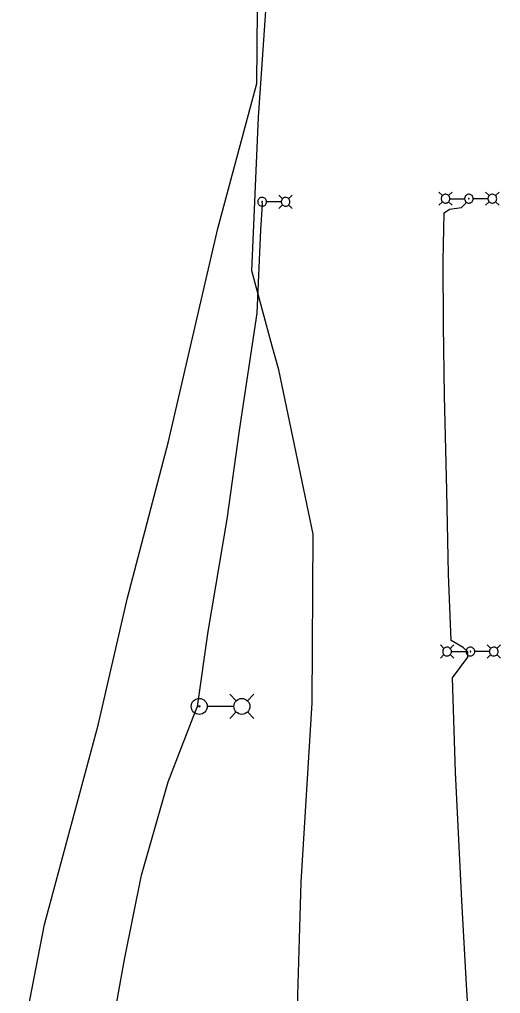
# Model space of a CAD drawing. Extents: x 596028 to 606371, y 330010 to 403088.
# Drawn here: x 603987.6 to 604226, y 339771.5 to 340254.8 of the extents above; entities that cross this region are included whole.
import ezdxf

# ---------------------------------------------------------------- set-up
doc = ezdxf.new("R2010")
doc.units = 0
for name, color, linetype in [('E_FTMS_Conduit', 7, 'Continuous'), ('E_LTG', 7, 'Continuous'), ('E_LTG_CID', 7, 'Continuous'), ('E_UTL_FO_UG_QWEST', 7, 'Continuous')]:
    doc.layers.add(name, color=color, linetype=linetype)

msp = doc.modelspace()

# ---------------------------------------------------------------- linework, layer by layer
at = {"layer": 'E_FTMS_Conduit'}
msp.add_lwpolyline([(604098.31, 339416.29), (604095.73, 339473.87), (604096.13, 339506.83), (604104.04, 339543.37), (604119.35, 339577.03), (604126.22, 339598.14), (604126.48, 339600.55), (604126.44, 339602.81), (604123.62, 339662.96), (604124.68, 339742.37), (604127.27, 339826.68), (604132.63, 339915.65), (604133.13, 339999.41), (604116.1, 340081), (604112.81, 340092.61), (604102.77, 340130.04), (604106.09, 340206.24), (604111.31, 340283.06)], dxfattribs=at)
at = {"layer": 'E_LTG'}
for points in [[(604117.96, 340165.86), (604116.18, 340167.64)], [(604121, 340165.86), (604122.78, 340167.64)], [(604197.23, 340167.4), (604195.45, 340169.17)], [(604200.93, 340165.87), (604200.89, 340166.29), (604200.78, 340166.68), (604200.59, 340167.05), (604200.33, 340167.38), (604200.02, 340167.65), (604199.66, 340167.85), (604199.27, 340167.99), (604198.86, 340168.05), (604198.45, 340168.03), (604198.04, 340167.93), (604197.67, 340167.76), (604197.33, 340167.52), (604197.05, 340167.22), (604196.82, 340166.87), (604196.67, 340166.49), (604196.59, 340166.08), (604196.59, 340165.67), (604196.67, 340165.26), (604196.82, 340164.88), (604197.05, 340164.53), (604197.33, 340164.23), (604197.67, 340163.99), (604198.04, 340163.82), (604198.45, 340163.72), (604198.86, 340163.7), (604199.27, 340163.76), (604199.66, 340163.89), (604200.02, 340164.1), (604200.33, 340164.37), (604200.59, 340164.7), (604200.78, 340165.07), (604200.89, 340165.46), (604200.93, 340165.87)], [(604200.28, 340167.4), (604202.06, 340169.17)], [(604212.5, 340165.87), (604212.46, 340166.29), (604212.34, 340166.68), (604212.15, 340167.05), (604211.9, 340167.37), (604211.58, 340167.65), (604211.23, 340167.85), (604210.83, 340167.99), (604210.42, 340168.05), (604210.01, 340168.03), (604209.61, 340167.93), (604209.23, 340167.76), (604208.9, 340167.52), (604208.61, 340167.22), (604208.39, 340166.87), (604208.23, 340166.49), (604208.16, 340166.08), (604208.16, 340165.67), (604208.23, 340165.26), (604208.39, 340164.88), (604208.61, 340164.53), (604208.9, 340164.23), (604209.23, 340163.99), (604209.61, 340163.82), (604210.01, 340163.72), (604210.42, 340163.7), (604210.83, 340163.76), (604211.23, 340163.89), (604211.58, 340164.1), (604211.9, 340164.37), (604212.15, 340164.7), (604212.34, 340165.06), (604212.46, 340165.46), (604212.5, 340165.87)], [(604220.4, 340167.4), (604218.62, 340169.17)], [(604224.1, 340165.87), (604224.06, 340166.29), (604223.94, 340166.68), (604223.75, 340167.05), (604223.5, 340167.37), (604223.19, 340167.65), (604222.83, 340167.85), (604222.44, 340167.99), (604222.03, 340168.05), (604221.61, 340168.03), (604221.21, 340167.93), (604220.84, 340167.76), (604220.5, 340167.52), (604220.21, 340167.22), (604219.99, 340166.87), (604219.84, 340166.49), (604219.76, 340166.08), (604219.76, 340165.67), (604219.84, 340165.26), (604219.99, 340164.88), (604220.21, 340164.53), (604220.5, 340164.23), (604220.84, 340163.99), (604221.21, 340163.82), (604221.61, 340163.72), (604222.03, 340163.7), (604222.44, 340163.76), (604222.83, 340163.89), (604223.19, 340164.1), (604223.5, 340164.37), (604223.75, 340164.7), (604223.94, 340165.06), (604224.06, 340165.46), (604224.1, 340165.87)], [(604223.45, 340167.4), (604225.23, 340169.17)], [(604110.05, 340164.34), (604110.01, 340164.75), (604109.89, 340165.14), (604109.7, 340165.51), (604109.45, 340165.84), (604109.14, 340166.11), (604108.78, 340166.31), (604108.39, 340166.45), (604107.98, 340166.51), (604107.57, 340166.49), (604107.16, 340166.39), (604106.79, 340166.22), (604106.45, 340165.98), (604106.16, 340165.68), (604105.94, 340165.33), (604105.79, 340164.95), (604105.71, 340164.54), (604105.71, 340164.13), (604105.79, 340163.72), (604105.94, 340163.34), (604106.16, 340162.99), (604106.45, 340162.69), (604106.79, 340162.45), (604107.16, 340162.28), (604107.57, 340162.18), (604107.98, 340162.16), (604108.39, 340162.22), (604108.78, 340162.36), (604109.14, 340162.56), (604109.45, 340162.83), (604109.7, 340163.16), (604109.89, 340163.53), (604110.01, 340163.92), (604110.05, 340164.34)], [(604108.04, 340164.34), (604108.04, 340164.37), (604108.03, 340164.4), (604108.01, 340164.43), (604108, 340164.45), (604107.97, 340164.47), (604107.94, 340164.49), (604107.91, 340164.5), (604107.88, 340164.5), (604107.85, 340164.5), (604107.82, 340164.49), (604107.79, 340164.48), (604107.77, 340164.46), (604107.74, 340164.44), (604107.73, 340164.41), (604107.72, 340164.38), (604107.71, 340164.35), (604107.71, 340164.32), (604107.72, 340164.29), (604107.73, 340164.26), (604107.74, 340164.23), (604107.77, 340164.21), (604107.79, 340164.19), (604107.82, 340164.18), (604107.85, 340164.17), (604107.88, 340164.17), (604107.91, 340164.17), (604107.94, 340164.18), (604107.97, 340164.2), (604108, 340164.22), (604108.01, 340164.25), (604108.03, 340164.27), (604108.04, 340164.3), (604108.04, 340164.34)], [(604117.27, 340164.34), (604110.09, 340164.34)], [(604117.96, 340162.81), (604116.18, 340161.04)], [(604121.65, 340164.34), (604121.61, 340164.75), (604121.5, 340165.14), (604121.31, 340165.51), (604121.05, 340165.84), (604120.74, 340166.11), (604120.38, 340166.31), (604119.99, 340166.45), (604119.58, 340166.51), (604119.17, 340166.49), (604118.77, 340166.39), (604118.39, 340166.22), (604118.05, 340165.98), (604117.77, 340165.68), (604117.54, 340165.33), (604117.39, 340164.95), (604117.31, 340164.54), (604117.31, 340164.13), (604117.39, 340163.72), (604117.54, 340163.34), (604117.77, 340162.99), (604118.05, 340162.69), (604118.39, 340162.45), (604118.77, 340162.28), (604119.17, 340162.18), (604119.58, 340162.16), (604119.99, 340162.22), (604120.38, 340162.36), (604120.74, 340162.56), (604121.05, 340162.83), (604121.31, 340163.16), (604121.5, 340163.53), (604121.61, 340163.92), (604121.65, 340164.34)], [(604121, 340162.81), (604122.78, 340161.04)], [(604197.23, 340164.35), (604195.45, 340162.57)], [(604200.28, 340164.35), (604202.06, 340162.57)], [(604200.97, 340165.87), (604208.15, 340165.87)], [(604210.49, 340165.87), (604210.48, 340165.91), (604210.48, 340165.94), (604210.46, 340165.96), (604210.44, 340165.99), (604210.42, 340166.01), (604210.39, 340166.02), (604210.36, 340166.04), (604210.33, 340166.04), (604210.3, 340166.04), (604210.27, 340166.03), (604210.24, 340166.02), (604210.21, 340166), (604210.19, 340165.98), (604210.17, 340165.95), (604210.16, 340165.92), (604210.16, 340165.89), (604210.16, 340165.86), (604210.16, 340165.83), (604210.17, 340165.8), (604210.19, 340165.77), (604210.21, 340165.75), (604210.24, 340165.73), (604210.27, 340165.72), (604210.3, 340165.71), (604210.33, 340165.71), (604210.36, 340165.71), (604210.39, 340165.72), (604210.42, 340165.74), (604210.44, 340165.76), (604210.46, 340165.78), (604210.48, 340165.81), (604210.48, 340165.84), (604210.49, 340165.87)], [(604219.71, 340165.87), (604212.53, 340165.87)], [(604220.4, 340164.35), (604218.62, 340162.57)], [(604223.45, 340164.35), (604225.23, 340162.57)], [(604197.97, 339942.67), (604196.2, 339944.45)], [(604201.68, 339941.15), (604201.64, 339941.56), (604201.52, 339941.96), (604201.33, 339942.32), (604201.07, 339942.65), (604200.76, 339942.92), (604200.4, 339943.13), (604200.01, 339943.26), (604199.6, 339943.32), (604199.19, 339943.3), (604198.79, 339943.2), (604198.41, 339943.03), (604198.08, 339942.79), (604197.79, 339942.49), (604197.57, 339942.14), (604197.41, 339941.76), (604197.33, 339941.35), (604197.33, 339940.94), (604197.41, 339940.53), (604197.57, 339940.15), (604197.79, 339939.8), (604198.08, 339939.5), (604198.41, 339939.26), (604198.79, 339939.09), (604199.19, 339938.99), (604199.6, 339938.97), (604200.01, 339939.03), (604200.4, 339939.17), (604200.76, 339939.37), (604201.07, 339939.65), (604201.33, 339939.97), (604201.52, 339940.34), (604201.64, 339940.74), (604201.68, 339941.15)], [(604201.02, 339942.67), (604202.8, 339944.45)], [(604201.71, 339941.15), (604208.89, 339941.15)], [(604213.24, 339941.15), (604213.2, 339941.56), (604213.09, 339941.96), (604212.9, 339942.32), (604212.64, 339942.65), (604212.33, 339942.92), (604211.97, 339943.13), (604211.58, 339943.26), (604211.17, 339943.32), (604210.76, 339943.3), (604210.35, 339943.2), (604209.98, 339943.03), (604209.64, 339942.79), (604209.36, 339942.49), (604209.13, 339942.14), (604208.98, 339941.76), (604208.9, 339941.35), (604208.9, 339940.94), (604208.98, 339940.53), (604209.13, 339940.15), (604209.36, 339939.8), (604209.64, 339939.5), (604209.98, 339939.26), (604210.35, 339939.09), (604210.76, 339938.99), (604211.17, 339938.97), (604211.58, 339939.03), (604211.97, 339939.17), (604212.33, 339939.37), (604212.64, 339939.65), (604212.9, 339939.97), (604213.09, 339940.34), (604213.2, 339940.73), (604213.24, 339941.15)], [(604211.23, 339941.15), (604211.23, 339941.18), (604211.22, 339941.21), (604211.21, 339941.24), (604211.19, 339941.26), (604211.16, 339941.28), (604211.13, 339941.3), (604211.1, 339941.31), (604211.07, 339941.31), (604211.04, 339941.31), (604211.01, 339941.3), (604210.98, 339941.29), (604210.96, 339941.27), (604210.93, 339941.25), (604210.92, 339941.22), (604210.91, 339941.19), (604210.9, 339941.16), (604210.9, 339941.13), (604210.91, 339941.1), (604210.92, 339941.07), (604210.93, 339941.04), (604210.96, 339941.02), (604210.98, 339941), (604211.01, 339940.99), (604211.04, 339940.98), (604211.07, 339940.98), (604211.1, 339940.98), (604211.13, 339941), (604211.16, 339941.01), (604211.19, 339941.03), (604211.21, 339941.06), (604211.22, 339941.08), (604211.23, 339941.12), (604211.23, 339941.15)], [(604220.46, 339941.15), (604213.28, 339941.15)], [(604221.15, 339942.67), (604219.37, 339944.45)], [(604224.84, 339941.15), (604224.8, 339941.56), (604224.69, 339941.96), (604224.5, 339942.32), (604224.24, 339942.65), (604223.93, 339942.92), (604223.57, 339943.13), (604223.18, 339943.26), (604222.77, 339943.32), (604222.36, 339943.3), (604221.96, 339943.2), (604221.58, 339943.03), (604221.24, 339942.79), (604220.96, 339942.49), (604220.73, 339942.14), (604220.58, 339941.76), (604220.5, 339941.35), (604220.5, 339940.94), (604220.58, 339940.53), (604220.73, 339940.15), (604220.96, 339939.8), (604221.24, 339939.5), (604221.58, 339939.26), (604221.96, 339939.09), (604222.36, 339938.99), (604222.77, 339938.97), (604223.18, 339939.03), (604223.57, 339939.17), (604223.93, 339939.37), (604224.24, 339939.65), (604224.5, 339939.97), (604224.69, 339940.34), (604224.8, 339940.73), (604224.84, 339941.15)], [(604224.19, 339942.67), (604225.97, 339944.45)], [(604197.97, 339939.62), (604196.2, 339937.85)], [(604201.02, 339939.62), (604202.8, 339937.85)], [(604221.15, 339939.62), (604219.37, 339937.85)], [(604224.19, 339939.62), (604225.97, 339937.85)], [(604095.05, 339916.75), (604091.81, 339919.97)], [(604100.59, 339916.75), (604103.82, 339919.97)], [(604093.79, 339913.97), (604080.74, 339913.97)], [(604095.05, 339911.21), (604091.81, 339907.97)], [(604100.59, 339911.21), (604103.82, 339907.97)]]:
    msp.add_lwpolyline(points, dxfattribs=at)
for centre, radius in [((604076.72, 339913.97), 3.96), ((604097.81, 339913.97), 3.96), ((604076.72, 339913.97), 0.303)]:
    msp.add_circle(centre, radius, dxfattribs=at)
at = {"layer": 'E_LTG_CID'}
for points in [[(603991.4, 339485.79), (603991.47, 339487.26), (603999.65, 339533.65), (604008.87, 339580.85), (604021.28, 339644.88), (604024.8, 339665.72), (604028.07, 339689.99), (604029.13, 339729.47), (604039.62, 339788.41), (604048.05, 339830.14), (604048.05, 339830.21), (604061.27, 339876.54), (604074.84, 339911.6), (604075.82, 339913.93), (604075.83, 339913.92), (604081.05, 339951.16), (604090.52, 340006.91), (604096.71, 340050.91), (604105.47, 340109.11), (604107.24, 340150.4), (604108.08, 340162.99), (604107.87, 340164.34)], [(604212.23, 339725.96), (604209.15, 339775.8), (604206.77, 339817.68), (604203.71, 339881.24), (604202.13, 339928.17), (604209.74, 339938.42), (604209.8, 339940.96), (604207.48, 339943.12), (604201.55, 339946.72), (604200.22, 339979.64), (604199.33, 340021.11), (604198.2, 340068.11), (604197.81, 340103.17), (604197.63, 340134.97), (604198.1, 340158.81), (604200.67, 340160.67), (604206.59, 340161.44), (604208.72, 340163.59), (604209.01, 340164.5)]]:
    msp.add_lwpolyline(points, dxfattribs=at)
at = {"layer": 'E_UTL_FO_UG_QWEST'}
msp.add_lwpolyline([(603987.64, 339741.74), (604000.04, 339805.7), (604026.55, 339904.7), (604041.18, 339967.88), (604061.41, 340045.41), (604085.85, 340151.13), (604105.24, 340223.02), (604106.08, 340314.76)], dxfattribs=at)

doc.saveas('drawing.dxf')
